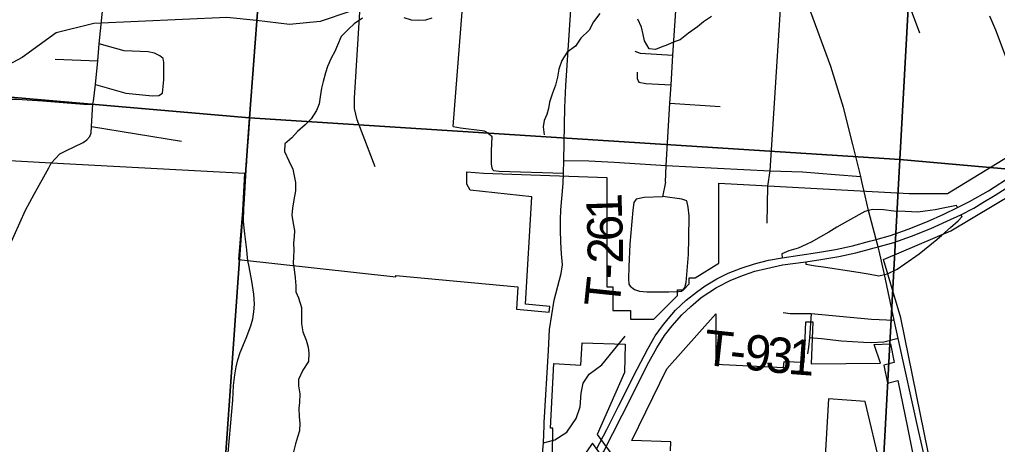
# Model space of a CAD drawing. Extents: x 0 to 42, y 0 to 22.
# Drawn here: x 2.666 to 3.451, y 19.995 to 20.336 of the extents above; entities that cross this region are included whole.
import ezdxf

# ---------------------------------------------------------------- set-up
doc = ezdxf.new("R2010")
doc.units = 0
for name, color, linetype in [('GM_X_City_Street', 7, 'Continuous'), ('GM_X_Corporation', 7, 'Continuous'), ('GM_X_County_Road', 7, 'Continuous'), ('GM_X_Interchange_Ramps', 7, 'Continuous'), ('GM_X_Minor_River', 7, 'Continuous'), ('GM_X_Rail_Line', 7, 'Continuous'), ('GM_X_Section', 7, 'Continuous'), ('GM_X_State_Route', 7, 'Continuous'), ('GM_X_Township_Road', 7, 'Continuous'), ('GM_X_Township_Road_Text', 7, 'Continuous')]:
    doc.layers.add(name, color=color, linetype=linetype)

msp = doc.modelspace()

# ---------------------------------------------------------------- linework, layer by layer
at = {"layer": 'GM_X_City_Street'}
for p, q in [((3.38911, 20.32526), (3.37516, 20.36249)), ((2.69464, 20.30412), (2.72873, 20.30296)), ((3.18843, 20.2689), (3.22876, 20.26613)), ((2.72369, 20.25024), (2.79609, 20.23828))]:
    msp.add_line(p, q, dxfattribs=at)
for points in [[(3.1028, 20.21283), (3.10322, 20.22293), (3.10391, 20.26556), (3.10485, 20.28322), (3.11071, 20.37253), (3.11541, 20.43617), (3.1187, 20.47953), (3.12012, 20.49837), (3.12101, 20.51357), (3.12072, 20.51736)], [(3.01434, 20.25017), (3.0215, 20.34215), (3.02687, 20.37691), (3.03595, 20.50271)], [(3.1849, 20.20535), (3.18545, 20.21888), (3.18843, 20.2689), (3.18939, 20.28375), (3.19064, 20.30744), (3.19473, 20.36689), (3.20425, 20.4927)], [(3.26699, 20.20221), (3.26903, 20.21466), (3.27822, 20.36114), (3.28055, 20.38998)], [(2.95155, 20.21777), (2.93718, 20.25562), (2.93511, 20.26453), (2.93497, 20.27302), (2.93939, 20.34223), (2.94231, 20.38268)], [(2.72689, 20.284), (2.75143, 20.27696), (2.77281, 20.27482), (2.77788, 20.27509), (2.78091, 20.27704), (2.78196, 20.28768), (2.78187, 20.30154), (2.78136, 20.30475), (2.7786, 20.30702), (2.77441, 20.30902), (2.76929, 20.31018), (2.75014, 20.31098), (2.73001, 20.31658)], [(3.16018, 20.31055), (3.16439, 20.3091), (3.19064, 20.30744)], [(3.16197, 20.29376), (3.16197, 20.28872), (3.16335, 20.28589), (3.16902, 20.28478), (3.18939, 20.28375)], [(2.69147, 20.22086), (2.69834, 20.2282), (2.70322, 20.23057), (2.71709, 20.23744), (2.72013, 20.23955), (2.7225, 20.24206), (2.72343, 20.2451), (2.72369, 20.25024), (2.72493, 20.26842)], [(3.01434, 20.25017), (3.02015, 20.24922), (3.03761, 20.24689), (3.03926, 20.24662), (3.04087, 20.24586), (3.04238, 20.2449), (3.04399, 20.24344), (3.04485, 20.24264), (3.04523, 20.24182), (3.04474, 20.23061), (3.04484, 20.22003), (3.04528, 20.21703), (3.04581, 20.21569), (3.04656, 20.21487), (3.05129, 20.21424), (3.1028, 20.21283)], [(3.10322, 20.22293), (3.12318, 20.22261), (3.14361, 20.22147), (3.18545, 20.21888), (3.2266, 20.21674), (3.26903, 20.21466), (3.29489, 20.21378), (3.32123, 20.21151), (3.34166, 20.21003)], [(3.1849, 20.20535), (3.1823, 20.19361), (3.16763, 20.19304), (3.16123, 20.19192), (3.1595, 20.18909), (3.15857, 20.18305), (3.15625, 20.15563), (3.15551, 20.1374), (3.15509, 20.12774), (3.15531, 20.12353), (3.15648, 20.12193), (3.15997, 20.11937), (3.16392, 20.11798), (3.16973, 20.11752), (3.18762, 20.11728), (3.19525, 20.11768), (3.19763, 20.11781), (3.199, 20.11891), (3.2004, 20.121), (3.20133, 20.12495), (3.20319, 20.14749), (3.20365, 20.16051), (3.20388, 20.1784), (3.20296, 20.18537), (3.20204, 20.19037), (3.19807, 20.19188), (3.18268, 20.19399)], [(3.0868, 19.9962), (3.09601, 19.99867), (3.10547, 20.00476), (3.1132, 20.01562), (3.11639, 20.02516), (3.11707, 20.03601), (3.11872, 20.04416), (3.12365, 20.05131), (3.1338, 20.05891), (3.15252, 20.08172)]]:
    msp.add_lwpolyline(points, dxfattribs=at)
at = {"layer": 'GM_X_Corporation'}
for points in [[(3.39588, 19.98865), (3.37398, 20.09647), (3.36006, 20.14333), (3.41411, 20.16644), (3.55099, 20.24801)], [(3.18894, 19.98984), (3.18919, 19.99694), (3.15791, 19.99802), (3.18591, 20.05549), (3.22521, 20.09976), (3.22521, 20.05939), (3.27975, 20.05673), (3.28008, 20.06155), (3.29626, 20.061), (3.29769, 20.09328), (3.30316, 20.09328), (3.30173, 20.05969), (3.35751, 20.06001), (3.3524, 20.07506), (3.3656, 20.07555), (3.36862, 20.06067), (3.36025, 20.05859), (3.36315, 20.04415), (3.37156, 20.04619), (3.37925, 20.00835), (3.38355, 19.98716)], [(3.09405, 19.98551), (3.09436, 20.008), (3.09247, 20.00803), (3.09519, 20.05974), (3.11694, 20.0586), (3.11788, 20.07657), (3.15241, 20.07546), (3.15194, 20.05262), (3.12997, 20.00282), (3.14773, 19.97885)], [(3.35768, 19.9763), (3.34521, 20.02927), (3.31568, 20.03146), (3.31183, 19.96225)], [(3.13829, 19.97953), (3.12611, 19.99596), (3.11933, 19.98592)]]:
    msp.add_lwpolyline(points, dxfattribs=at)
at = {"layer": 'GM_X_County_Road'}
msp.add_lwpolyline([(2.59331, 20.02036), (2.63377, 20.09998), (2.64803, 20.12982), (2.65529, 20.14818), (2.66163, 20.1627), (2.67087, 20.18304), (2.67774, 20.19584), (2.68936, 20.21697), (2.69147, 20.22086)], dxfattribs=at)
at = {"layer": 'GM_X_Interchange_Ramps'}
msp.add_line((3.3607, 20.13131), (3.36311, 20.13184), dxfattribs=at)
for points in [[(3.348, 20.18274), (3.34503, 20.18179), (3.33104, 20.17413), (3.32258, 20.16943), (3.316, 20.16525), (3.30946, 20.16144), (3.3024, 20.15755), (3.29789, 20.15535), (3.29153, 20.1526), (3.28401, 20.15031), (3.27836, 20.14792), (3.27857, 20.14474)], [(3.4195, 20.185), (3.41864, 20.18683), (3.40776, 20.18461), (3.40149, 20.18332), (3.39353, 20.18216), (3.3876, 20.18148), (3.37747, 20.18201), (3.36817, 20.18228), (3.35995, 20.18321), (3.35106, 20.18347), (3.348, 20.18274)], [(3.40672, 20.16285), (3.4137, 20.16913), (3.41993, 20.17431), (3.42307, 20.1778), (3.42215, 20.17936)], [(3.36311, 20.13184), (3.37103, 20.13573), (3.37707, 20.13976), (3.38848, 20.14781), (3.40284, 20.15936), (3.40672, 20.16285)], [(3.29758, 20.14146), (3.29762, 20.13952), (3.30522, 20.13837), (3.31185, 20.13757), (3.32033, 20.13625), (3.32732, 20.13501), (3.33951, 20.13315), (3.34914, 20.13147), (3.35614, 20.13023), (3.3607, 20.13131)]]:
    msp.add_lwpolyline(points, dxfattribs=at)
at = {"layer": 'GM_X_Minor_River'}
for points in [[(2.94149, 20.33719), (2.93484, 20.33268), (2.93008, 20.32835), (2.92436, 20.32251), (2.92147, 20.31552), (2.91917, 20.31041), (2.91629, 20.30493), (2.91322, 20.29832), (2.91186, 20.29321), (2.90973, 20.2864), (2.90856, 20.28109), (2.90757, 20.27408), (2.90659, 20.2684), (2.90447, 20.26292), (2.90026, 20.25631), (2.8955, 20.2516), (2.88922, 20.24614), (2.88464, 20.24106), (2.87912, 20.23616), (2.8787, 20.2301), (2.88225, 20.22268), (2.88542, 20.21602), (2.88651, 20.21051), (2.88761, 20.2052), (2.88776, 20.19856), (2.88638, 20.19117)], [(2.99711, 20.3372), (2.99199, 20.33553), (2.98631, 20.33518), (2.98083, 20.3356), (2.97479, 20.33735)], [(3.13204, 20.34104), (3.12707, 20.33424), (3.12362, 20.32763), (3.11696, 20.32123), (3.11256, 20.31462), (3.1059, 20.30974), (3.10151, 20.30313), (3.09919, 20.29632), (3.0982, 20.28969), (3.09645, 20.28325), (3.09414, 20.27682), (3.09163, 20.26963), (3.09084, 20.26471), (3.08948, 20.25979), (3.08737, 20.25487), (3.08658, 20.24995), (3.08748, 20.24349)], [(3.2217, 20.33854), (3.21543, 20.33422), (3.21048, 20.33027), (3.20345, 20.32501), (3.1966, 20.31975), (3.19186, 20.31826), (3.18635, 20.31565), (3.18142, 20.31378), (3.17668, 20.31192), (3.17177, 20.31252), (3.16802, 20.31899), (3.16693, 20.32412), (3.16564, 20.33001), (3.16266, 20.33647)], [(2.88638, 20.19117), (2.8852, 20.18455), (2.88459, 20.17886), (2.88569, 20.17241), (2.88678, 20.16671), (2.88656, 20.16159), (2.88614, 20.15648), (2.8863, 20.15079), (2.88607, 20.14548), (2.88566, 20.14036), (2.88657, 20.13523), (2.88747, 20.12859), (2.88799, 20.12233), (2.88796, 20.1174), (2.89001, 20.11265), (2.89242, 20.10486), (2.89233, 20.09177), (2.89361, 20.08532), (2.89621, 20.07847), (2.89768, 20.07296), (2.89822, 20.06822), (2.89799, 20.06158), (2.8934, 20.0546), (2.89013, 20.04704), (2.8901, 20.04192), (2.89119, 20.03546), (2.89076, 20.02864), (2.89035, 20.0239), (2.89068, 20.01707), (2.89103, 20.01195), (2.89079, 20.00569), (2.88925, 20.00058), (2.8877, 19.99529), (2.88595, 19.98904)]]:
    msp.add_lwpolyline(points, dxfattribs=at)
at = {"layer": 'GM_X_Rail_Line'}
for points in [[(3.38976, 20.41719), (3.36772, 20.4265), (3.34799, 20.42979), (3.3299, 20.42896), (3.19016, 20.39773), (3.1581, 20.3969), (3.09234, 20.39773), (3.05288, 20.39526), (3.01507, 20.38129), (2.93122, 20.34265), (2.90738, 20.33443), (2.88272, 20.33196), (2.85642, 20.33525), (2.83258, 20.33772), (2.72572, 20.33279), (2.6953, 20.32539), (2.66817, 20.30566), (2.62461, 20.28264)], [(3.50508, 20.18171), (3.45027, 20.32762), (3.44525, 20.33873)]]:
    msp.add_lwpolyline(points, dxfattribs=at)
at = {"layer": 'GM_X_Section'}
for points in [[(2.32754, 20.81125), (2.88887, 20.76389), (2.8507, 20.2571), (2.29013, 20.3056)], [(2.88887, 20.76389), (3.40098, 20.72913), (3.37304, 20.22364), (2.8507, 20.2571)], [(3.90893, 20.68435), (3.86445, 20.18016), (3.37304, 20.22364), (3.40098, 20.72913)], [(2.29013, 20.3056), (2.8507, 20.2571), (2.81539, 19.7575), (2.79152, 19.75944), (2.25084, 19.80525)], [(2.8507, 20.2571), (3.37304, 20.22364), (3.34568, 19.72023), (3.29359, 19.72356), (2.81539, 19.7575)], [(3.37304, 20.22364), (3.86445, 20.18016), (3.82054, 19.67899), (3.77906, 19.68243), (3.34568, 19.72023)]]:
    msp.add_lwpolyline(points, close=True, dxfattribs=at)
at = {"layer": 'GM_X_State_Route'}
for p, q in [((2.84816, 20.21803), (2.84885, 20.22738)), ((2.84812, 20.21754), (2.84816, 20.21803)), ((3.34528, 20.19443), (3.34257, 20.20613)), ((3.38819, 20.00604), (3.37176, 20.07995))]:
    msp.add_line(p, q, dxfattribs=at)
for points in [[(2.72493, 20.26842), (2.7254, 20.27039), (2.72689, 20.284), (2.72873, 20.30296), (2.73001, 20.31658), (2.73337, 20.35062), (2.73704, 20.39533), (2.74037, 20.43046), (2.74295, 20.45622), (2.74527, 20.48168), (2.7486, 20.51783)], [(3.33523, 20.23565), (3.32776, 20.26537), (3.31768, 20.2983), (3.29982, 20.34714), (3.2941, 20.36055), (3.28055, 20.38998), (3.24027, 20.48026), (3.23548, 20.49043)], [(2.85666, 20.33257), (2.85693, 20.33605), (2.86025, 20.38275), (2.8606, 20.38766)], [(2.59585, 20.22636), (2.69136, 20.22112), (2.84679, 20.21259), (2.84518, 20.18262), (2.84183, 20.14324), (2.96816, 20.12945), (2.96824, 20.13049), (3.06622, 20.12152), (3.0652, 20.10337), (3.09141, 20.10097), (3.09184, 20.10568), (3.07251, 20.10745), (3.07738, 20.19368), (3.02805, 20.19906), (3.02536, 20.20396), (3.02523, 20.21381), (3.03876, 20.21269), (3.13767, 20.20919), (3.13767, 20.12145), (3.14241, 20.12145), (3.14241, 20.10251), (3.15661, 20.10251), (3.15661, 20.0954), (3.17555, 20.0954), (3.19449, 20.11434), (3.19449, 20.11908), (3.19922, 20.11908), (3.20396, 20.12381), (3.20396, 20.12855), (3.20869, 20.12855), (3.22763, 20.14039), (3.22763, 20.20458), (3.38062, 20.19633), (3.41141, 20.19633), (3.63021, 20.32995)], [(2.84885, 20.22738), (2.85011, 20.24462), (2.85295, 20.28378), (2.85666, 20.33257)], [(3.43974, 20.18905), (3.44962, 20.19491), (3.46656, 20.20569), (3.48458, 20.21786), (3.50325, 20.23036), (3.522, 20.24286), (3.55926, 20.26696), (3.59602, 20.2918), (3.62168, 20.30916), (3.65189, 20.32945)], [(2.60027, 20.25763), (2.60498, 20.25952), (2.62279, 20.26642), (2.63133, 20.26938), (2.63602, 20.27047), (2.64243, 20.27155), (2.65289, 20.27215), (2.66409, 20.2721), (2.67611, 20.27131), (2.68429, 20.27066)], [(2.68429, 20.27066), (2.71753, 20.26803), (2.72296, 20.26795), (2.72493, 20.26842)], [(3.34257, 20.20613), (3.34166, 20.21003), (3.33523, 20.23565)], [(2.84627, 20.18748), (2.84794, 20.21507), (2.84812, 20.21754)], [(3.12944, 19.99105), (3.13783, 20.00692), (3.14712, 20.02567), (3.16209, 20.0552), (3.17057, 20.07165), (3.17657, 20.08201), (3.18241, 20.08999), (3.18693, 20.09575), (3.19294, 20.10266), (3.20141, 20.11072), (3.20963, 20.11722), (3.21679, 20.12223), (3.226, 20.12774), (3.23521, 20.13235), (3.24549, 20.13654), (3.25627, 20.13992), (3.2677, 20.14271), (3.27857, 20.14474), (3.30707, 20.14891), (3.32138, 20.15137), (3.33495, 20.15442), (3.34869, 20.15802), (3.35418, 20.15954), (3.36571, 20.16272), (3.37977, 20.16774), (3.3954, 20.17383), (3.40831, 20.17975), (3.4195, 20.185), (3.42904, 20.18997), (3.44437, 20.19856), (3.46318, 20.21095)], [(2.85032, 20.13761), (2.84938, 20.1425), (2.8488, 20.14777), (2.84844, 20.15112), (2.84682, 20.164), (2.84633, 20.16893), (2.84592, 20.17411), (2.84608, 20.18447), (2.84627, 20.18748)], [(3.3565, 20.15028), (3.35576, 20.1536), (3.35418, 20.15954), (3.348, 20.18274), (3.34528, 20.19443)], [(3.42215, 20.17936), (3.43243, 20.18471), (3.43974, 20.18905)], [(3.34879, 20.15171), (3.35134, 20.15238), (3.35576, 20.1536), (3.36836, 20.15708), (3.38242, 20.1621), (3.39805, 20.16818), (3.41096, 20.1741), (3.42215, 20.17936)], [(3.29758, 20.14146), (3.30972, 20.14326), (3.32403, 20.14573), (3.3376, 20.14877), (3.34879, 20.15171)], [(3.37176, 20.07995), (3.36858, 20.09474), (3.3607, 20.13131), (3.3565, 20.15028)], [(3.20713, 20.10732), (3.21348, 20.11291), (3.22582, 20.12089), (3.23742, 20.12681), (3.24754, 20.13068), (3.25658, 20.13388), (3.26588, 20.13619), (3.27895, 20.13898), (3.29758, 20.14146)], [(2.81738, 19.757), (2.82725, 19.79595), (2.83012, 19.80807), (2.82971, 19.81874), (2.82786, 19.82798), (2.8252, 19.84013), (2.82342, 19.84793), (2.82273, 19.86124), (2.82364, 19.87613), (2.83717, 20.03042), (2.83795, 20.04226), (2.83893, 20.05081), (2.83984, 20.0573), (2.84123, 20.06289), (2.84329, 20.06873), (2.84797, 20.08032), (2.85176, 20.09002), (2.85323, 20.09577), (2.85422, 20.10128), (2.85463, 20.10745), (2.85406, 20.1155), (2.85258, 20.12586), (2.85032, 20.13761)], [(3.0853, 19.93107), (3.09077, 19.93517), (3.10385, 19.94726), (3.11405, 19.9582), (3.12194, 19.96848), (3.1286, 19.97819), (3.1351, 19.98896), (3.15015, 20.01824), (3.17154, 20.06085), (3.17795, 20.07253), (3.18396, 20.08231), (3.19021, 20.09021), (3.19786, 20.09885), (3.20526, 20.10567), (3.20713, 20.10732)], [(3.41993, 19.94018), (3.40689, 19.9611), (3.4021, 19.96879), (3.39235, 19.98732), (3.38819, 20.00604)]]:
    msp.add_lwpolyline(points, dxfattribs=at)
at = {"layer": 'GM_X_Township_Road'}
msp.add_line((3.26661, 20.17246), (3.26699, 20.20221), dxfattribs=at)
for points in [[(3.08744, 20.01234), (3.09077, 20.07031), (3.09174, 20.08722), (3.09552, 20.11061), (3.10111, 20.132), (3.102, 20.13906), (3.1013, 20.14788), (3.10087, 20.15725), (3.10062, 20.1672), (3.10062, 20.1751), (3.1007, 20.18332), (3.10251, 20.20438), (3.1028, 20.21283)], [(3.27925, 20.10072), (3.28504, 20.10008), (3.30175, 20.10008), (3.35043, 20.09542), (3.36858, 20.09474)], [(3.30175, 20.10008), (3.30063, 20.08047), (3.29966, 20.07291), (3.29902, 20.06761)], [(3.37176, 20.07995), (3.3602, 20.07689), (3.35039, 20.07649), (3.3438, 20.07673), (3.32633, 20.0779), (3.3101, 20.07966), (3.30063, 20.08047)], [(3.07695, 19.96241), (3.07776, 19.9638), (3.08236, 19.97219), (3.08442, 19.97753), (3.08565, 19.98428), (3.0868, 19.9962), (3.0873, 20.00978), (3.08744, 20.01234)]]:
    msp.add_lwpolyline(points, dxfattribs=at)

# ---------------------------------------------------------------- texts
at = {"layer": 'GM_X_Township_Road_Text'}
for s, rotation, p in [('1', 91.83099, (3.15011, 20.17581)), ('6', 91.83382, (3.15067, 20.15846)), ('2', 90.0162, (3.15069, 20.14011)), ('-', 87.22096, (3.15009, 20.12706)), ('T', 84.02747, (3.14775, 20.10424)), ('T', 353.68683, (3.21445, 20.05899)), ('9', 353.68684, (3.24702, 20.05539)), ('3', 354.07442, (3.26449, 20.05345)), ('1', 355.73583, (3.28265, 20.05158)), ('-', 353.68682, (3.23553, 20.05666))]:
    msp.add_text(s, height=0.02841, rotation=rotation, dxfattribs=at).set_placement(p)

doc.saveas('drawing.dxf')
